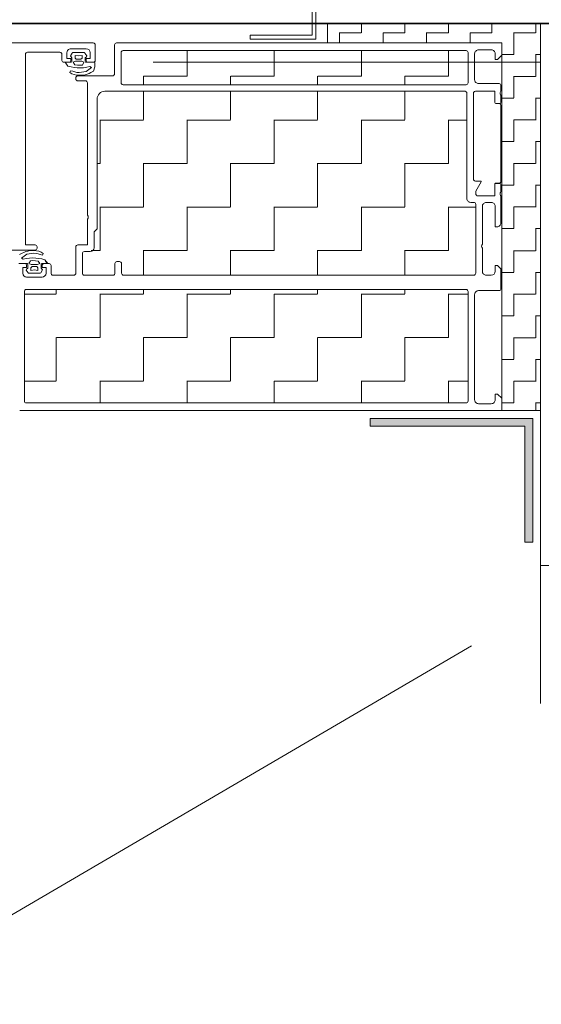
# Model space of a CAD drawing. Header units: metres. Extents: x 1314 to 1415, y -87 to -52.
# Tile 642 of 656: x 1412.799 to 1412.934, y -73.59 to -73.335. Entities that reach past the tile are written whole.
import ezdxf

# ---------------------------------------------------------------- set-up
doc = ezdxf.new("R2010")
doc.units = ezdxf.units.M
doc.header["$PDMODE"] = 65
for name, pattern in [('AUSGEZOGEN', [0]), ('PUNKT2_S9', [0.0015, 0, -0.0015]), ('STRICHPUNKT2_S5', [0.49999999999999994, 0.35, -0.05, 0.05, -0.05]), ('VERDECKT2_S2', [0.15000000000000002, 0.1, -0.05])]:
    doc.linetypes.add(name, pattern=pattern)
for name, color, linetype, lineweight in [('XR$8$Achsen', 4, 'AUSGEZOGEN', 13), ('XR$8$Fenster', 3, 'AUSGEZOGEN', 18), ('XR$8$Maßlinie 1_50', 7, 'AUSGEZOGEN', 25), ('XR$8$Muster', 4, 'AUSGEZOGEN', 13), ('XR$8$Möblierung', 4, 'AUSGEZOGEN', 13), ('XR$8$SNL_D_BD_FL_250', 7, 'AUSGEZOGEN', 18), ('XR$8$Türen', 3, 'AUSGEZOGEN', 18), ('XR$8$Wand Mauerwerk tr_1', 42, 'AUSGEZOGEN', 18)]:
    doc.layers.add(name, color=color, linetype=linetype, lineweight=lineweight)
doc.styles.add('ARIAL', font='arial.ttf')
doc.dimstyles.new('DIMSTYLE_28', dxfattribs={"dimtxt": 0.04, "dimasz": 0.03, "dimexe": 0, "dimexo": 1e-06, "dimgap": 0.02, "dimtad": 2, "dimdec": 1, "dimlfac": 100, "dimrnd": 0.5, "dimzin": 4, "dimdsep": 46, "dimtxsty": 'ARIAL', "dimblk1": 'ALL_ML_KREIS', "dimblk2": 'ALL_ML_KREIS', "dimsah": 1, "dimcen": 0, "dimse1": 1, "dimse2": 1, "dimclrd": 7, "dimclre": 7, "dimclrt": 7, "dimadec": 0, "dimazin": 0, "dimtfac": 1, "dimtdec": 0, "dimtix": 1, "dimtmove": 2, "dimatfit": 3, "dimfxl": 0, "dimtzin": 0, "dimlwd": 0, "dimlwe": 25, "dimarcsym": 0})
doc.dimstyles.new('DIMSTYLE_29', dxfattribs={"dimtxt": 0.04, "dimasz": 0.03, "dimexe": 0, "dimexo": 1e-06, "dimgap": 0.02, "dimtad": 2, "dimdec": 1, "dimlfac": 100, "dimrnd": 0.5, "dimzin": 4, "dimdsep": 46, "dimtxsty": 'ARIAL', "dimblk1": 'ALL_ML_KREIS', "dimblk2": 'ALL_ML_KREIS', "dimsah": 1, "dimcen": 0, "dimse1": 1, "dimse2": 1, "dimclrd": 7, "dimclre": 7, "dimclrt": 7, "dimadec": 0, "dimazin": 0, "dimtfac": 1, "dimtdec": 0, "dimtix": 1, "dimtmove": 2, "dimatfit": 3, "dimfxl": 0, "dimtvp": 1.2, "dimtzin": 0, "dimlwd": 0, "dimlwe": 25, "dimarcsym": 0})
doc.dimstyles.new('DIMSTYLE_51', dxfattribs={"dimtxt": 0.04, "dimasz": 0.03, "dimexe": 0, "dimexo": 1e-06, "dimgap": 0.02, "dimtad": 2, "dimrnd": 0.005, "dimzin": 4, "dimdsep": 46, "dimtxsty": 'ARIAL', "dimblk1": 'ALL_ML_KREIS', "dimblk2": 'ALL_ML_KREIS', "dimsah": 1, "dimcen": 0, "dimse1": 1, "dimse2": 1, "dimclrd": 7, "dimclre": 7, "dimclrt": 7, "dimadec": 0, "dimazin": 0, "dimtfac": 1, "dimtdec": 0, "dimtix": 1, "dimtmove": 2, "dimatfit": 3, "dimfxl": 0, "dimtzin": 0, "dimlwd": 0, "dimlwe": 25, "dimarcsym": 0})
pattern_1 = [(90.00000000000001, (-0.02250000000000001, 0.0225), (-0.01125, 0.01125), [0.01125, -0.01125]), (180, (-0.02250000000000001, 0.0225), (-0.01125, -0.01125), [0.01125, -0.01125])]

# ---------------------------------------------------------------- blocks, each defined once
blk = doc.blocks.new('COMPLEXOBJECT_48')
at = {"color": 7, "linetype": 'AUSGEZOGEN', "lineweight": 13, "transparency": 33554687}
for p, q in [((1412.980844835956, -73.1651166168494), (1412.874768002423, -73.1651166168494)), ((1412.874768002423, -73.1651166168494), (1412.874768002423, -73.3393705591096)), ((1412.979846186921, -73.16611483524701), (1412.875766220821, -73.16611483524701)), ((1412.875766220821, -73.16611483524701), (1412.875766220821, -73.34037609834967)), ((1412.979846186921, -73.1811152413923), (1412.979846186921, -73.16611483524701)), ((1412.980844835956, -73.18011659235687), (1412.980844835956, -73.1651166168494)), ((1413.009846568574, -73.1811152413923), (1412.979846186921, -73.1811152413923)), ((1413.010844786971, -73.18011659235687), (1412.980844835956, -73.18011659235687)), ((1413.009846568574, -73.18311512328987), (1413.009846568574, -73.1811152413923)), ((1413.010844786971, -73.1841137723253), (1413.010844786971, -73.18011659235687)), ((1412.990845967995, -73.18311512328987), (1413.009846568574, -73.18311512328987)), ((1412.990845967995, -73.18311512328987), (1412.990845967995, -73.1841137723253)), ((1412.990845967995, -73.1841137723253), (1413.010844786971, -73.1841137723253)), ((1412.874768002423, -73.3393705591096), (1412.858765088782, -73.3393705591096)), ((1412.858765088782, -73.3393705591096), (1412.858765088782, -73.34036920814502)), ((1412.875766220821, -73.34036920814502), (1412.858765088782, -73.34036920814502))]:
    blk.add_line(p, q, dxfattribs=at)
blk = doc.blocks.new('ALL_ML_KREIS')
at = {"color": 0, "linetype": 'ByBlock', "lineweight": -2}
for p, q in [((0, -0.5), (0, 0.5)), ((-1, 0), (0.5, 0))]:
    blk.add_line(p, q, dxfattribs=at)
blk.add_circle((0, 0), 0.15, dxfattribs=at)
blk = doc.blocks.new('*D417')
at = {"layer": 'DEFPOINTS', "color": 7, "linetype": 'AUSGEZOGEN', "lineweight": 25, "transparency": 33554687}
for p in [(1411.748766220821, -73.43636920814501), (1412.798766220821, -73.43636920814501), (1411.748766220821, -74.35704428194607)]:
    blk.add_point(p, dxfattribs=at)
at = {"layer": 'XR$8$Maßlinie 1_50', "color": 7, "linetype": 'AUSGEZOGEN', "lineweight": -2, "transparency": 33554687}
blk.add_line((1411.748766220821, -74.35704428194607), (1412.798766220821, -74.35704428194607), dxfattribs=at)
at = {"layer": 'XR$8$Maßlinie 1_50', "color": 7, "linetype": 'AUSGEZOGEN', "lineweight": 25, "transparency": 33554687, "xscale": 0.03, "yscale": 0.03, "zscale": 0.03, "rotation": 180}
blk.add_blockref('ALL_ML_KREIS', (1411.748766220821, -74.35704428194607), dxfattribs=at)
at = {"layer": 'XR$8$Maßlinie 1_50', "color": 7, "linetype": 'AUSGEZOGEN', "lineweight": 25, "transparency": 33554687, "xscale": 0.03, "yscale": 0.03, "zscale": 0.03}
blk.add_blockref('ALL_ML_KREIS', (1412.798766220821, -74.35704428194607), dxfattribs=at)
at = {"layer": 'XR$8$Maßlinie 1_50', "color": 7, "linetype": 'AUSGEZOGEN', "lineweight": 25, "transparency": 33554687, "insert": (1412.276505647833, -74.32636215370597), "char_height": 0.04, "width": 0.16, "attachment_point": 5, "style": 'ARIAL'}
blk.add_mtext('\\A1;{\\A1;{1.05\\H0.026400;\\S^ ;}}', dxfattribs=at)
blk = doc.blocks.new('*D418')
at = {"layer": 'DEFPOINTS', "color": 7, "linetype": 'AUSGEZOGEN', "lineweight": 25, "transparency": 33554687}
for p in [(1412.798766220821, -73.43636920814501), (1413.023766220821, -73.84536920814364), (1412.798766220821, -74.35704428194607)]:
    blk.add_point(p, dxfattribs=at)
at = {"layer": 'XR$8$Maßlinie 1_50', "color": 7, "linetype": 'AUSGEZOGEN', "lineweight": -2, "transparency": 33554687}
blk.add_line((1412.798766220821, -74.35704428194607), (1413.023766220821, -74.35704428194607), dxfattribs=at)
at = {"layer": 'XR$8$Maßlinie 1_50', "color": 7, "linetype": 'AUSGEZOGEN', "lineweight": 25, "transparency": 33554687, "xscale": 0.03, "yscale": 0.03, "zscale": 0.03, "rotation": 180}
blk.add_blockref('ALL_ML_KREIS', (1412.798766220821, -74.35704428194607), dxfattribs=at)
at = {"layer": 'XR$8$Maßlinie 1_50', "color": 7, "linetype": 'AUSGEZOGEN', "lineweight": 25, "transparency": 33554687, "xscale": 0.03, "yscale": 0.03, "zscale": 0.03}
blk.add_blockref('ALL_ML_KREIS', (1413.023766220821, -74.35704428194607), dxfattribs=at)
at = {"layer": 'XR$8$Maßlinie 1_50', "color": 7, "linetype": 'AUSGEZOGEN', "lineweight": 25, "transparency": 33554687, "insert": (1412.927536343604, -74.32704428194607), "char_height": 0.04, "width": 0.16, "attachment_point": 5, "style": 'ARIAL'}
blk.add_mtext('\\A1;{\\A1;{22\\H0.026400;\\S5^ ;}}', dxfattribs=at)
blk = doc.blocks.new('*D425')
at = {"layer": 'DEFPOINTS', "color": 7, "linetype": 'AUSGEZOGEN', "lineweight": 25, "transparency": 33554687}
for p in [(1411.523766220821, -72.95764860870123), (1411.523766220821, -73.72702482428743), (1413.023766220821, -73.73636920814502)]:
    blk.add_point(p, dxfattribs=at)
at = {"layer": 'XR$8$Maßlinie 1_50', "color": 7, "linetype": 'AUSGEZOGEN', "lineweight": -2, "transparency": 33554687}
blk.add_line((1411.523766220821, -72.95764860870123), (1413.023766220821, -72.95764860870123), dxfattribs=at)
at = {"layer": 'XR$8$Maßlinie 1_50', "color": 7, "linetype": 'AUSGEZOGEN', "lineweight": 25, "transparency": 33554687, "xscale": 0.03, "yscale": 0.03, "zscale": 0.03, "rotation": 180}
blk.add_blockref('ALL_ML_KREIS', (1411.523766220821, -72.95764860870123), dxfattribs=at)
at = {"layer": 'XR$8$Maßlinie 1_50', "color": 7, "linetype": 'AUSGEZOGEN', "lineweight": 25, "transparency": 33554687, "xscale": 0.03, "yscale": 0.03, "zscale": 0.03}
blk.add_blockref('ALL_ML_KREIS', (1413.023766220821, -72.95764860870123), dxfattribs=at)
at = {"layer": 'XR$8$Maßlinie 1_50', "color": 7, "linetype": 'AUSGEZOGEN', "lineweight": 25, "transparency": 33554687, "insert": (1412.27672392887, -72.92696648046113), "char_height": 0.04, "width": 0.16, "attachment_point": 5, "style": 'ARIAL'}
blk.add_mtext('\\A1;{\\A1;{1.50\\H0.026400;\\S^ ;}}', dxfattribs=at)
blk = doc.blocks.new('*D448')
at = {"layer": 'DEFPOINTS', "color": 7, "linetype": 'AUSGEZOGEN', "lineweight": 25, "transparency": 33554687}
for p in [(1412.878766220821, -73.0731445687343), (1412.878766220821, -73.20709263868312), (1412.933766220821, -73.37111668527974)]:
    blk.add_point(p, dxfattribs=at)
at = {"layer": 'XR$8$Maßlinie 1_50', "color": 7, "linetype": 'AUSGEZOGEN', "lineweight": -2, "transparency": 33554687}
blk.add_line((1412.878766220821, -73.0731445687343), (1412.933766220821, -73.0731445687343), dxfattribs=at)
at = {"layer": 'XR$8$Maßlinie 1_50', "color": 7, "linetype": 'AUSGEZOGEN', "lineweight": 25, "transparency": 33554687, "xscale": 0.03, "yscale": 0.03, "zscale": 0.03, "rotation": 180}
blk.add_blockref('ALL_ML_KREIS', (1412.878766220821, -73.0731445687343), dxfattribs=at)
at = {"layer": 'XR$8$Maßlinie 1_50', "color": 7, "linetype": 'AUSGEZOGEN', "lineweight": 25, "transparency": 33554687, "xscale": 0.03, "yscale": 0.03, "zscale": 0.03}
blk.add_blockref('ALL_ML_KREIS', (1412.933766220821, -73.0731445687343), dxfattribs=at)
at = {"layer": 'XR$8$Maßlinie 1_50', "color": 7, "linetype": 'AUSGEZOGEN', "lineweight": 25, "transparency": 33554687, "insert": (1412.924075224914, -73.0274624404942), "char_height": 0.04, "width": 0.12, "attachment_point": 5, "style": 'ARIAL'}
blk.add_mtext('\\A1;{\\A1;{5\\H0.026400;\\S5^ ;}}', dxfattribs=at)
blk = doc.blocks.new('*D449')
at = {"layer": 'DEFPOINTS', "color": 7, "linetype": 'AUSGEZOGEN', "lineweight": 25, "transparency": 33554687}
for p in [(1412.933766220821, -73.0731445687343), (1412.933766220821, -73.37111668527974), (1413.023766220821, -73.56125838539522)]:
    blk.add_point(p, dxfattribs=at)
at = {"layer": 'XR$8$Maßlinie 1_50', "color": 7, "linetype": 'AUSGEZOGEN', "lineweight": -2, "transparency": 33554687}
blk.add_line((1412.933766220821, -73.0731445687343), (1413.023766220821, -73.0731445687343), dxfattribs=at)
at = {"layer": 'XR$8$Maßlinie 1_50', "color": 7, "linetype": 'AUSGEZOGEN', "lineweight": 25, "transparency": 33554687, "xscale": 0.03, "yscale": 0.03, "zscale": 0.03, "rotation": 180}
blk.add_blockref('ALL_ML_KREIS', (1412.933766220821, -73.0731445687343), dxfattribs=at)
at = {"layer": 'XR$8$Maßlinie 1_50', "color": 7, "linetype": 'AUSGEZOGEN', "lineweight": 25, "transparency": 33554687, "xscale": 0.03, "yscale": 0.03, "zscale": 0.03}
blk.add_blockref('ALL_ML_KREIS', (1413.023766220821, -73.0731445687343), dxfattribs=at)
at = {"layer": 'XR$8$Maßlinie 1_50', "color": 7, "linetype": 'AUSGEZOGEN', "lineweight": 25, "transparency": 33554687, "insert": (1412.978455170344, -73.0424624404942), "char_height": 0.04, "width": 0.12, "attachment_point": 5, "style": 'ARIAL'}
blk.add_mtext('\\A1;{\\A1;{9\\H0.026400;\\S^ ;}}', dxfattribs=at)

msp = doc.modelspace()

# ---------------------------------------------------------------- hatches: boundary and pattern name
at = {"layer": 'XR$8$Fenster', "linetype": 'AUSGEZOGEN', "lineweight": 13, "transparency": 33554687}
msp.add_hatch(color=253, dxfattribs=at).paths.add_polyline_path([(1412.931766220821, -73.47036920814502), (1412.931766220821, -73.43836920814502), (1412.889766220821, -73.43836920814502), (1412.889766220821, -73.44036920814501), (1412.929766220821, -73.44036920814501), (1412.929766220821, -73.47036920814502)])
at = {"layer": 'XR$8$Muster', "linetype": 'AUSGEZOGEN', "lineweight": 13, "transparency": 33554687}
h = msp.add_hatch(dxfattribs=at)
h.set_pattern_fill('MUSTER', color=4, scale=0.005625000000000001, angle=90.00000000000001, style=0, pattern_type=2)
h.set_pattern_definition([(90.00000000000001, (-0.01125, 0.01125), (-0.005625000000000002, 0.005625), [0.005625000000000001, -0.005625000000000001]), (180, (-0.01125, 0.01125), (-0.005625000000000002, -0.005625), [0.005625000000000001, -0.005625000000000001])])
h.paths.add_polyline_path([(1412.923766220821, -73.34136920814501), (1412.923766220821, -73.43636920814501), (1412.933766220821, -73.43636920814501), (1412.933766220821, -73.33636920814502), (1412.878766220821, -73.33636920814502), (1412.878766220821, -73.34136920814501)], flags=0)
h = msp.add_hatch(dxfattribs=at)
h.set_pattern_fill('MUSTER', color=4, scale=0.01125, angle=90.00000000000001, style=0, pattern_type=2)
h.set_pattern_definition(pattern_1)
h.paths.add_polyline_path([(1412.915066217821, -73.34386924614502), (1412.914566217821, -73.34336920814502), (1412.825966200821, -73.34336919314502), (1412.825466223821, -73.34386920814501), (1412.825466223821, -73.35166920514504), (1412.825966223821, -73.35216920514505), (1412.914566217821, -73.35216920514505), (1412.915066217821, -73.35166920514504)], flags=0)
h = msp.add_hatch(dxfattribs=at)
h.set_pattern_fill('MUSTER', color=4, scale=0.01125, angle=90.00000000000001, style=0, pattern_type=2)
h.set_pattern_definition(pattern_1)
h.paths.add_polyline_path([(1412.821266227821, -73.35386893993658), (1412.819852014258, -73.35445472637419), (1412.819266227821, -73.35586893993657), (1412.819266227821, -73.38936922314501), (1412.818466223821, -73.39016922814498), (1412.818466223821, -73.39426926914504), (1412.817466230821, -73.39526925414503), (1412.815966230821, -73.39526925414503), (1412.815466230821, -73.39576925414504), (1412.815466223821, -73.40086922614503), (1412.815966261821, -73.40136922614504), (1412.82336620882, -73.40136922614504), (1412.823866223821, -73.40086922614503), (1412.823866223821, -73.39836922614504), (1412.824366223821, -73.39786922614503), (1412.825066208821, -73.39786922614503), (1412.82556622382, -73.39836922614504), (1412.82556622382, -73.40086922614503), (1412.826066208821, -73.40136921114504), (1412.916566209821, -73.40136921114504), (1412.917066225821, -73.40086921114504), (1412.917066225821, -73.38306921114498), (1412.916566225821, -73.382569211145), (1412.915766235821, -73.382569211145), (1412.914766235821, -73.38156921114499), (1412.914766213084, -73.35421651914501), (1412.914290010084, -73.35386892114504)], flags=0)
h = msp.add_hatch(dxfattribs=at)
h.set_pattern_fill('MUSTER', color=4, scale=0.01125, angle=90.00000000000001, style=0, pattern_type=2)
h.set_pattern_definition(pattern_1)
h.paths.add_polyline_path([(1412.915066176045, -73.40556893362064), (1412.914566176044, -73.40506893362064), (1412.800966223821, -73.40506893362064), (1412.800466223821, -73.40556893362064), (1412.800466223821, -73.43386920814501), (1412.800966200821, -73.43436922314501), (1412.914566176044, -73.43436920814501), (1412.915066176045, -73.43386917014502)], flags=0)

# ---------------------------------------------------------------- linework, layer by layer
at = {"layer": 'XR$8$Achsen', "color": 4, "linetype": 'STRICHPUNKT2_S5', "lineweight": 35, "transparency": 33554687}
msp.add_line((1410.121630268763, -73.33636920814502), (1414.924918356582, -73.33636920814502), dxfattribs=at)
at = {"layer": 'XR$8$Fenster', "color": 7, "linetype": 'AUSGEZOGEN', "lineweight": 13, "transparency": 33554687}
msp.add_lwpolyline([(1412.933766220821, -73.47636920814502), (1413.013766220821, -73.47636920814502), (1413.013766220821, -73.33636920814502), (1412.933766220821, -73.33636920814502), (1412.933766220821, -73.47636920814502)], close=True, dxfattribs=at)
at = {"layer": 'XR$8$Möblierung', "color": 4, "linetype": 'AUSGEZOGEN', "lineweight": 13, "transparency": 33554687}
msp.add_line((1412.923766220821, -73.43636920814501), (1412.933766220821, -73.43636920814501), dxfattribs=at)
at = {"layer": 'XR$8$SNL_D_BD_FL_250', "color": 7, "linetype": 'AUSGEZOGEN', "lineweight": 13, "transparency": 33554687}
for p, q in [((1412.818266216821, -73.34136920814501), (1411.729266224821, -73.34136920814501)), ((1412.818766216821, -73.34586920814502), (1412.818766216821, -73.34186920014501)), ((1412.823766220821, -73.34561920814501), (1412.823766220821, -73.34186920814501)), ((1412.823766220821, -73.34561920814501), (1412.823766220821, -73.34186920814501)), ((1412.823766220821, -73.34936920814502), (1412.823766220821, -73.34186920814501)), ((1412.824266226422, -73.34136920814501), (1412.923766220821, -73.34136920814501)), ((1412.923766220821, -73.34136920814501), (1412.923766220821, -73.43636920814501)), ((1412.800766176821, -73.35186920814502), (1412.800766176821, -73.34426916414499)), ((1412.801266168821, -73.343769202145), (1412.809666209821, -73.343769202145)), ((1412.81016620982, -73.34426920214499), (1412.81016620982, -73.34586920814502)), ((1412.812466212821, -73.34286920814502), (1412.816466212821, -73.34286920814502)), ((1412.825466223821, -73.34386920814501), (1412.825466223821, -73.35166920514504)), ((1412.914566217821, -73.34336920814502), (1412.825966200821, -73.34336919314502)), ((1412.915066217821, -73.35166920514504), (1412.915066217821, -73.34386924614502)), ((1412.916766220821, -73.344169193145), (1412.916766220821, -73.35086920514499)), ((1412.917766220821, -73.343169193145), (1412.92106621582, -73.343169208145)), ((1412.810666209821, -73.34636920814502), (1412.811966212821, -73.34636920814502)), ((1412.816966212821, -73.34636920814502), (1412.818266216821, -73.34636920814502)), ((1412.814266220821, -73.34986920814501), (1412.823266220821, -73.34986920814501)), ((1412.813766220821, -73.35066867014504), (1412.813766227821, -73.35036921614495)), ((1412.816266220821, -73.35116867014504), (1412.814266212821, -73.35116867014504)), ((1412.816766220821, -73.353868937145), (1412.816766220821, -73.35166867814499)), ((1412.825966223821, -73.35216920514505), (1412.914566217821, -73.35216920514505)), ((1412.917766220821, -73.351869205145), (1412.923066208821, -73.351869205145)), ((1412.923566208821, -73.352369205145), (1412.923566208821, -73.353868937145)), ((1412.816766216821, -73.35725924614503), (1412.816766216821, -73.354859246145)), ((1412.816766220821, -73.385869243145), (1412.816766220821, -73.353867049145)), ((1412.914290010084, -73.35386892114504), (1412.821266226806, -73.35386893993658)), ((1412.914766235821, -73.38156921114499), (1412.914766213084, -73.35421651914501)), ((1412.916466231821, -73.35436889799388), (1412.916466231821, -73.376569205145)), ((1412.921866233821, -73.353868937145), (1412.916966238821, -73.35386892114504)), ((1412.921986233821, -73.35674893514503), (1412.921986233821, -73.35398893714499)), ((1412.923366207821, -73.35414212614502), (1412.923366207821, -73.35459572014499)), ((1412.923566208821, -73.35486892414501), (1412.923566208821, -73.35674893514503)), ((1412.923266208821, -73.35704893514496), (1412.922286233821, -73.35704893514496)), ((1412.92356622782, -73.37710922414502), (1412.92356622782, -73.35752919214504)), ((1412.916966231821, -73.377069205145), (1412.918335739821, -73.377069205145)), ((1412.921956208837, -73.38074703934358), (1412.921955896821, -73.37790926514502)), ((1412.921986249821, -73.380747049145), (1412.921986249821, -73.377987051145)), ((1412.92225589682, -73.377609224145), (1412.923066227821, -73.377609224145)), ((1412.922286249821, -73.37768705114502), (1412.923266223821, -73.37768705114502)), ((1412.92356622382, -73.377987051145), (1412.92356622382, -73.37986706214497)), ((1412.923366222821, -73.380140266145), (1412.923366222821, -73.38059386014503)), ((1412.916566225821, -73.382569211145), (1412.915766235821, -73.382569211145)), ((1412.917066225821, -73.40086921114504), (1412.917066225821, -73.38306921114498)), ((1412.917566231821, -73.38086920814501), (1412.921866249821, -73.380867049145)), ((1412.92106622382, -73.382569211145), (1412.919766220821, -73.382569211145)), ((1412.92356622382, -73.380867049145), (1412.92356622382, -73.38786918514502)), ((1412.918766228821, -73.38356921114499), (1412.918766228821, -73.39336922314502)), ((1412.79426617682, -73.39486920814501), (1412.80326617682, -73.39486920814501)), ((1412.80376616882, -73.39436920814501), (1412.803766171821, -73.394069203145)), ((1412.813766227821, -73.40086923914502), (1412.813766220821, -73.394069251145)), ((1412.815466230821, -73.39576925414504), (1412.815466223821, -73.40086922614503)), ((1412.817466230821, -73.39526925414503), (1412.815966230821, -73.39526925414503)), ((1412.918766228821, -73.39436920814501), (1412.918766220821, -73.40036920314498)), ((1412.799266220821, -73.39836920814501), (1412.800566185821, -73.39836920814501)), ((1412.805566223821, -73.39836920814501), (1412.806866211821, -73.39836920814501)), ((1412.823866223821, -73.40086922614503), (1412.823866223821, -73.39836922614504)), ((1412.824366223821, -73.39786922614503), (1412.825066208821, -73.39786922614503)), ((1412.82556622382, -73.39836922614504), (1412.82556622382, -73.40086922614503)), ((1412.807366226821, -73.39886920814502), (1412.807366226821, -73.40086920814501)), ((1412.923566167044, -73.40486893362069), (1412.923566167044, -73.39976915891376)), ((1412.80106622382, -73.40186920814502), (1412.80506622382, -73.40186920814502)), ((1412.807866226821, -73.40136920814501), (1412.813266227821, -73.40136920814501)), ((1412.815966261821, -73.40136922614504), (1412.82336620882, -73.40136922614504)), ((1412.826066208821, -73.40136921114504), (1412.916566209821, -73.40136921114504)), ((1412.919766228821, -73.40136921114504), (1412.92106622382, -73.40136921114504)), ((1412.800466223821, -73.43386920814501), (1412.800466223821, -73.40556893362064)), ((1412.800966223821, -73.40506893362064), (1412.914566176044, -73.40506893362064)), ((1412.915066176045, -73.40556893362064), (1412.915066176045, -73.43386917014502)), ((1412.917766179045, -73.4053689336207), (1412.923066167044, -73.4053689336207)), ((1412.916766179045, -73.43356922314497), (1412.916766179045, -73.40636893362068)), ((1412.799266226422, -73.43636920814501), (1412.923766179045, -73.43636920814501)), ((1412.914566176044, -73.43436920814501), (1412.800966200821, -73.43436922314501)), ((1412.921066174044, -73.43456920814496), (1412.917766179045, -73.43456920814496)), ((1412.889766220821, -73.44036920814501), (1412.889766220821, -73.43836920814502)), ((1412.889766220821, -73.43836920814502), (1412.931766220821, -73.43836920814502)), ((1412.931766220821, -73.47036920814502), (1412.931766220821, -73.43836920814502)), ((1412.889766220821, -73.44036920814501), (1412.929766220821, -73.44036920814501)), ((1412.929766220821, -73.47036920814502), (1412.929766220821, -73.44036920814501)), ((1412.929766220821, -73.47036920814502), (1412.931766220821, -73.47036920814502))]:
    msp.add_line(p, q, dxfattribs=at)
for points in [[(1412.824266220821, -73.34136920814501), (1412.923766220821, -73.34136920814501), (1412.923766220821, -73.34456920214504), (1412.922666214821, -73.345669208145), (1412.922066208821, -73.345669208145), (1412.922066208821, -73.344169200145)], [(1412.80326617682, -73.39356920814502), (1412.800766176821, -73.39356920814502), (1412.80076617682, -73.34426919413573)], [(1412.812466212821, -73.34586920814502), (1412.812466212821, -73.34536920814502), (1412.811466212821, -73.34536920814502), (1412.811466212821, -73.34386920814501)], [(1412.817466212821, -73.34386920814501), (1412.817466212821, -73.34536920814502), (1412.816466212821, -73.34536920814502), (1412.816466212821, -73.34586920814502)], [(1412.819266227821, -73.35586893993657), (1412.819266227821, -73.38936922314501), (1412.818466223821, -73.39016922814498), (1412.818466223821, -73.39426926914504)], [(1412.918454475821, -73.377264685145), (1412.917066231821, -73.37966921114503), (1412.917066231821, -73.38036920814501)], [(1412.92256622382, -73.38886922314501), (1412.92206622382, -73.38886922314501), (1412.92206622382, -73.38356921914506)], [(1412.814266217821, -73.39356925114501), (1412.816766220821, -73.393569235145), (1412.816766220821, -73.38686922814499)], [(1412.799216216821, -73.39606920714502), (1412.799876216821, -73.39568920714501), (1412.800346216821, -73.39547920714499), (1412.80086621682, -73.395289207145), (1412.801386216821, -73.39512920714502), (1412.801916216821, -73.39502920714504), (1412.802466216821, -73.394999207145), (1412.802966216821, -73.394999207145), (1412.803596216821, -73.39506920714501), (1412.803596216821, -73.39506920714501), (1412.804206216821, -73.39519920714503), (1412.804806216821, -73.39538920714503), (1412.805306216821, -73.39576920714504), (1412.80511621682, -73.39615920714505), (1412.804556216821, -73.396049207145), (1412.804026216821, -73.39587920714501), (1412.803486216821, -73.39575920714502), (1412.802936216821, -73.39569920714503), (1412.80111621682, -73.39594920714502), (1412.799756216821, -73.396989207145), (1412.800166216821, -73.39726920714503), (1412.800956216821, -73.39708920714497), (1412.801766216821, -73.39696920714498), (1412.80257621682, -73.39691920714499), (1412.803396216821, -73.39693920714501), (1412.804206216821, -73.39701920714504), (1412.805006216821, -73.397169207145), (1412.805796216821, -73.39738920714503), (1412.806546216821, -73.39836920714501), (1412.804976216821, -73.39836920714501), (1412.804806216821, -73.39844920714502), (1412.804776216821, -73.39856920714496), (1412.804776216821, -73.39951920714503), (1412.80511621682, -73.40000920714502), (1412.804726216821, -73.40074920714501), (1412.804586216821, -73.400859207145), (1412.801546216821, -73.400859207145), (1412.801416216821, -73.40075920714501), (1412.800946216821, -73.40003920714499), (1412.80099621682, -73.39977920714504), (1412.80136621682, -73.39952920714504), (1412.80136621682, -73.39856920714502), (1412.80128621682, -73.39839920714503), (1412.801166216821, -73.39836920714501), (1412.799016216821, -73.39836920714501)], [(1412.80106622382, -73.39886920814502), (1412.80106622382, -73.39936920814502), (1412.800066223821, -73.39936920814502), (1412.800066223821, -73.40086920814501)], [(1412.80606622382, -73.40086920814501), (1412.80606622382, -73.39936920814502), (1412.80506622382, -73.39936920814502), (1412.80506622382, -73.39886920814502)], [(1412.92206622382, -73.40036921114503), (1412.92206622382, -73.39886920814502), (1412.922666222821, -73.39886920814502), (1412.923566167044, -73.39976915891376)], [(1412.799266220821, -73.43636920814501), (1412.923766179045, -73.43636920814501), (1412.923766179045, -73.433169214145), (1412.922666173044, -73.43206920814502), (1412.922066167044, -73.43206920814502), (1412.922066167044, -73.43356921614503)]]:
    msp.add_lwpolyline(points, dxfattribs=at)
for points in [[(1412.813936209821, -73.34966912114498), (1412.813326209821, -73.34953912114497), (1412.812726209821, -73.34934912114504), (1412.812226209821, -73.34896912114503), (1412.81241620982, -73.34857912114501), (1412.812976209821, -73.348689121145), (1412.813506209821, -73.34885912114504), (1412.81404620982, -73.34897912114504), (1412.814596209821, -73.34903912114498), (1412.816416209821, -73.34878912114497), (1412.817776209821, -73.347749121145), (1412.817366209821, -73.34746912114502), (1412.816576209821, -73.34764912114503), (1412.815766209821, -73.34776912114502), (1412.814956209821, -73.34781912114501), (1412.814136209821, -73.34779912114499), (1412.813326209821, -73.34771912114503), (1412.812526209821, -73.347569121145), (1412.811736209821, -73.34734912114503), (1412.810986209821, -73.34636912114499), (1412.812556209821, -73.34636912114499), (1412.812726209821, -73.34628912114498), (1412.812756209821, -73.34616912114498), (1412.812756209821, -73.34521912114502), (1412.81241620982, -73.34472912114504), (1412.812806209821, -73.34398912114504), (1412.812946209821, -73.34387912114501), (1412.815986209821, -73.34387912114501), (1412.816116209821, -73.34397912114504), (1412.81658620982, -73.34469912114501), (1412.81653620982, -73.34495912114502), (1412.81616620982, -73.34520912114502), (1412.81616620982, -73.34616912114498), (1412.816246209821, -73.34633912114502), (1412.816366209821, -73.34636912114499), (1412.818516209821, -73.34636912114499), (1412.818676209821, -73.34645912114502), (1412.81870620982, -73.34657912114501), (1412.81870620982, -73.34757912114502), (1412.818316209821, -73.34866912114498), (1412.817656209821, -73.34904912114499), (1412.817186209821, -73.34925912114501), (1412.81666620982, -73.34944912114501), (1412.816146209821, -73.34960912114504), (1412.815616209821, -73.34970912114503), (1412.815066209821, -73.34973912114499), (1412.814566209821, -73.34973912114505), (1412.813936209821, -73.34966912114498)], [(1412.815066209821, -73.34557912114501), (1412.815366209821, -73.34527912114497), (1412.815366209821, -73.34457912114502), (1412.814466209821, -73.34473912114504), (1412.813566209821, -73.34457912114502), (1412.813566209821, -73.34527912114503), (1412.813866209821, -73.34557912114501), (1412.815066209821, -73.34557912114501)], [(1412.815506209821, -73.34707912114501), (1412.815866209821, -73.34636912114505), (1412.815276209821, -73.34609912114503), (1412.81366620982, -73.34608912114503), (1412.813056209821, -73.34636912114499), (1412.813516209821, -73.34702912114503), (1412.814176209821, -73.34709912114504), (1412.814936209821, -73.34711912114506), (1412.815506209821, -73.34707912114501)], [(1412.802026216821, -73.39765920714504), (1412.801666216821, -73.39836920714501), (1412.802256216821, -73.39863920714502), (1412.803866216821, -73.39864920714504), (1412.804476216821, -73.39836920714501), (1412.804016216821, -73.39770920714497), (1412.803356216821, -73.39763920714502), (1412.802596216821, -73.39761920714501), (1412.802026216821, -73.39765920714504)], [(1412.802466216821, -73.39915920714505), (1412.802166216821, -73.39945920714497), (1412.802166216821, -73.40015920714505), (1412.803066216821, -73.39999920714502), (1412.803966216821, -73.40015920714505), (1412.803966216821, -73.39945920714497), (1412.803666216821, -73.39915920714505), (1412.802466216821, -73.39915920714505)]]:
    msp.add_lwpolyline(points, close=True, dxfattribs=at)
for centre, radius, start, end in [((1412.818266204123, -73.34186922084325), 0.0005000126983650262, 0.002371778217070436, 89.99854496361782), ((1412.824266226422, -73.34186921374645), 0.0005000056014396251, 90.00064186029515, 179.9993581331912), ((1412.80126616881, -73.34426919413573), 0.0004999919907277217, 90, 179.9965632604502), ((1412.809666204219, -73.34426920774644), 0.0005000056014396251, 0.0006418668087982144, 89.99935811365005), ((1412.812466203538, -73.34386919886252), 0.0009999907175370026, 89.99946814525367, 180.0005318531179), ((1412.816466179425, -73.34386924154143), 0.001000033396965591, 0.001913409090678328, 89.99808659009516), ((1412.825966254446, -73.34386922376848), 0.0005000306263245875, 90.00614471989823, 179.9982097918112), ((1412.914566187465, -73.34386927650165), 0.0005000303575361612, 0.003478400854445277, 89.99652159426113), ((1412.917766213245, -73.34416918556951), 0.0009999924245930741, 89.9995659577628, 180.0004340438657), ((1412.921066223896, -73.34416919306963), 0.000999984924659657, 359.9995946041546, 90.00046268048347), ((1412.810666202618, -73.34586921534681), 0.0004999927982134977, 179.9991747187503, 270.000825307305), ((1412.811966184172, -73.34586917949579), 0.000500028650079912, 270.0032827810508, 359.9967172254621), ((1412.816966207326, -73.34586921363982), 0.0004999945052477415, 179.9993703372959, 270.0006296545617), ((1412.818266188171, -73.34586917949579), 0.000500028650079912, 270.0032827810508, 359.9967172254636), ((1412.814266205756, -73.35036918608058), 0.0004999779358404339, 89.99827359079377, 180.0034452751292), ((1412.823266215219, -73.34936920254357), 0.0005000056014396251, 270.0006418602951, 359.9993581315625), ((1412.814266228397, -73.35066866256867), 0.0005000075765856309, 180.0008681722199, 269.9982150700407), ((1412.816266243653, -73.35166864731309), 0.0004999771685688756, 359.996466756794, 90.00261652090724), ((1412.825966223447, -73.35166920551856), 0.000499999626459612, 180, 270), ((1412.914566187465, -73.3516691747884), 0.0005000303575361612, 270.0034784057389, 359.9965215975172), ((1412.917766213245, -73.35086921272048), 0.0009999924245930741, 179.9995659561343, 270.0004340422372), ((1412.923066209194, -73.35236920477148), 0.000499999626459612, 0, 90), ((1412.821266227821, -73.35586893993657), 0.002, 90, 180), ((1412.914290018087, -73.35436890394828), 0.0004999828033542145, 17.74493401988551, 90.00091709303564), ((1412.91696620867, -73.35436889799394), 0.0004999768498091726, 89.99654488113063, 180.0009340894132), ((1412.92186623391, -73.35398893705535), 0.0001199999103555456, 0, 90), ((1412.923645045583, -73.35413645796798), 0.000278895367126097, 106.4199252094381, 181.1645406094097), ((1412.923645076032, -73.35460138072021), 0.0002789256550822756, 178.8371477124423, 253.5753876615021), ((1412.922286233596, -73.35674893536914), 0.000299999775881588, 180, 270), ((1412.923066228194, -73.35752919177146), 0.000499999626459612, 0, 73.84530105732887), ((1412.923266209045, -73.35674893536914), 0.0002999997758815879, 270, 0), ((1412.916966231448, -73.37656920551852), 0.000499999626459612, 180, 270), ((1412.918327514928, -73.37720800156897), 0.0001390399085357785, 335.9409173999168, 86.60869350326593), ((1412.92225589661, -73.37790922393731), 0.0002999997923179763, 90, 180.0078700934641), ((1412.922286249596, -73.37798705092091), 0.000299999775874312, 90, 180), ((1412.923066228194, -73.37710922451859), 0.000499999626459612, 270, 0), ((1412.923266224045, -73.37798705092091), 0.000299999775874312, 0, 90), ((1412.917566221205, -73.38036921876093), 0.0004999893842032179, 179.9987834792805, 270.0012165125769), ((1412.923645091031, -73.38013460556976), 0.0002789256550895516, 106.4246123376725, 181.1628522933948), ((1412.915766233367, -73.38156921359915), 0.0009999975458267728, 179.9998593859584, 270.0001406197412), ((1412.916566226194, -73.38306921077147), 0.000499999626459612, 0, 90), ((1412.919766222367, -73.38356920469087), 0.0009999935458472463, 90.00008856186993, 180.0003697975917), ((1412.92106623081, -73.38356920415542), 0.0009999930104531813, 359.9991411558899, 90.00040048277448), ((1412.92186624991, -73.38074704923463), 0.0001199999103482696, 270, 0), ((1412.923645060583, -73.380599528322), 0.0002788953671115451, 178.8354593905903, 253.5800747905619), ((1412.816241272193, -73.38636923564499), 0.000724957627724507, 316.3948101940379, 43.60518980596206), ((1412.922566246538, -73.38786924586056), 0.000999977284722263, 269.9986983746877, 0.003478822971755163), ((1412.803266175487, -73.39406920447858), 0.0004999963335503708, 0.0001528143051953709, 89.99984718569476), ((1412.803266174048, -73.39436921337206), 0.000499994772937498, 270.0003177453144, 0.0005989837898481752), ((1412.814266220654, -73.39406925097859), 0.0004999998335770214, 90.00032469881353, 180), ((1412.815966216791, -73.39576924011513), 0.0004999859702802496, 89.99839222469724, 180.0016077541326), ((1412.817466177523, -73.3942692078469), 0.001000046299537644, 270.0030535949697, 359.9964880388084), ((1412.919291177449, -73.39386921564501), 0.000724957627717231, 136.3948101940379, 223.6051898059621), ((1412.800566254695, -73.3988691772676), 0.0004999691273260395, 359.9964614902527, 90.00789283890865), ((1412.805566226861, -73.39886921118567), 0.0005000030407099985, 90.00034843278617, 179.999651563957), ((1412.80686621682, -73.397369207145), 0.001, 180, 270), ((1412.806866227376, -73.39886920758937), 0.0004999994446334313, 0, 90.00178250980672), ((1412.824366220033, -73.39836922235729), 0.0004999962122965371, 89.99956594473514, 180.0004340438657), ((1412.825066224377, -73.39836922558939), 0.0004999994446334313, 0, 90.00178253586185), ((1412.801066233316, -73.40086919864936), 0.001000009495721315, 180.0005440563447, 269.9994559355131), ((1412.805066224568, -73.40086920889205), 0.0009999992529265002, 270, 0), ((1412.807866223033, -73.4008692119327), 0.0004999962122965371, 179.9995659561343, 270.0004340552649), ((1412.813266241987, -73.40086922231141), 0.0004999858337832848, 269.9983765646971, 359.9980709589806), ((1412.815966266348, -73.40086918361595), 0.0005000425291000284, 180.0048730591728, 269.9994812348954), ((1412.823366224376, -73.40086922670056), 0.0004999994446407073, 269.9982174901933, 0), ((1412.826066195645, -73.40086923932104), 0.0004999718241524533, 179.9984900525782, 270.0015099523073), ((1412.916566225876, -73.40086921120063), 0.0004999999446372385, 269.9981601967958, 0), ((1412.91976621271, -73.40036921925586), 0.0009999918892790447, 179.9990769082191, 270.0009231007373), ((1412.92106621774, -73.40036920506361), 0.001000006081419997, 270.0003484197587, 359.9996515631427), ((1412.800966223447, -73.40556893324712), 0.000499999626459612, 90, 180), ((1412.914566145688, -73.40556896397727), 0.0005000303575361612, 0.00347840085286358, 89.99652159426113), ((1412.917766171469, -73.40636892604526), 0.0009999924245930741, 89.9995659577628, 180.0004340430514), ((1412.923066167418, -73.40486893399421), 0.000499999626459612, 270, 0), ((1412.800966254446, -73.43386919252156), 0.0005000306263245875, 180.0017902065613, 269.9938553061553), ((1412.914566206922, -73.43386923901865), 0.0004999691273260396, 269.9964614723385, 0.007892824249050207), ((1412.917766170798, -73.43356921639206), 0.000999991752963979, 180.0003869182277, 270.0004725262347), ((1412.92106618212, -73.4335692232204), 0.000999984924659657, 269.9995373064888, 0.0004053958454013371)]:
    msp.add_arc(centre, radius, start, end, dxfattribs=at)
at = {"layer": 'XR$8$Türen', "color": 4, "linetype": 'AUSGEZOGEN', "lineweight": 13, "transparency": 33554687}
msp.add_line((1412.878766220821, -73.33636920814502), (1412.878766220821, -73.34136920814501), dxfattribs=at)
at = {"layer": 'XR$8$Wand Mauerwerk tr_1', "color": 7, "linetype": 'VERDECKT2_S2', "lineweight": 13, "transparency": 33554687}
msp.add_line((1412.933766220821, -73.34636920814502), (1411.613766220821, -73.34636920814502), dxfattribs=at)
at = {"layer": 'XR$8$Wand Mauerwerk tr_1', "color": 52, "linetype": 'PUNKT2_S9', "lineweight": 13, "transparency": 33554687}
msp.add_line((1412.933766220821, -74.51201361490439), (1412.933766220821, -73.47636920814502), dxfattribs=at)
at = {"layer": 'XR$8$Wand Mauerwerk tr_1', "color": 7, "linetype": 'AUSGEZOGEN', "lineweight": 13, "transparency": 33554687}
msp.add_line((1412.532945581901, -73.72117792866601), (1412.91598034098, -73.4971551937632), dxfattribs=at)

# ---------------------------------------------------------------- block references
at = {"color": 7, "linetype": 'AUSGEZOGEN', "lineweight": 13, "transparency": 33554687}
msp.add_blockref('COMPLEXOBJECT_48', (0, 0), dxfattribs=at)

# ---------------------------------------------------------------- dimensions: what is measured, and where the dimension line sits
at = {"layer": 'XR$8$Maßlinie 1_50', "color": 7, "linetype": 'AUSGEZOGEN', "lineweight": 25, "transparency": 33554687}
for base, p1, p2, dimstyle, picture, middle in [((1413.023766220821, -72.95764860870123), (1411.523766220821, -73.72702382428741), (1413.023766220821, -73.73636820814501), 'DIMSTYLE_51', '*D425', (1412.27672392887, -72.92696648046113)), ((1412.933766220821, -73.0731445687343), (1412.878766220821, -73.20709163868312), (1412.933766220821, -73.37111568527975), 'DIMSTYLE_29', '*D448', (1412.924075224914, -73.0274624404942)), ((1413.023766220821, -73.0731445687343), (1412.933766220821, -73.37111568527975), (1413.023766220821, -73.56125738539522), 'DIMSTYLE_29', '*D449', (1412.978455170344, -73.0424624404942)), ((1412.798766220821, -74.35704428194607), (1411.748766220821, -73.43637020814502), (1412.798766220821, -73.43637020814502), 'DIMSTYLE_51', '*D417', (1412.276505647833, -74.32636215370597)), ((1413.023766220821, -74.35704428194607), (1412.798766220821, -73.43637020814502), (1413.023766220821, -73.84537020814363), 'DIMSTYLE_28', '*D418', (1412.927536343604, -74.32704428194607))]:
    dim = msp.add_linear_dim(base=base, p1=p1, p2=p2, dimstyle=dimstyle, override={"dimpost": '<>', "dimclrd": 7, "dimclre": 7, "dimclrt": 7, "dimlwd": 0, "dimlwe": 25}, dxfattribs=at)
    dim.commit()
    dim.dimension.update_dxf_attribs({"geometry": picture, "text_midpoint": middle, "dimtype": 160})

doc.saveas('drawing.dxf')
